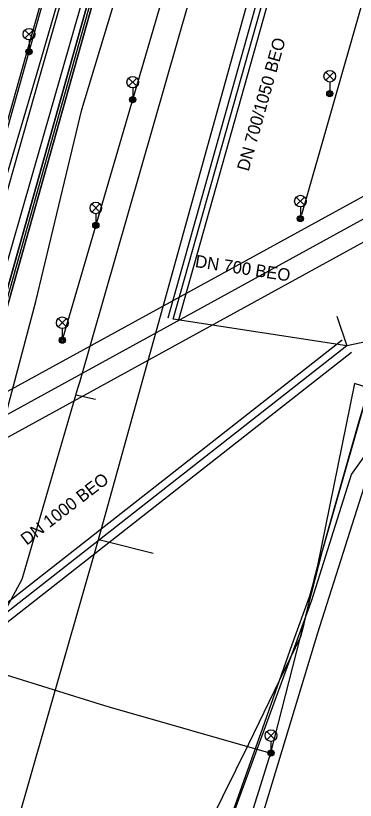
# Model space of a CAD drawing. Extents: x -595540 to -593988, y -1160850 to -1159202.
# Drawn here: x -595478.7 to -595456.8, y -1159391.3 to -1159340.6 of the extents above; entities that cross this region are included whole.
import ezdxf

# ---------------------------------------------------------------- set-up
doc = ezdxf.new("R2010")
doc.units = 0
for name, color, linetype in [('BKOM_kabel koordinační_optický', 7, 'Continuous'), ('BVK-JEDNOTNA_popisy', 7, 'Continuous'), ('BVK-JEDNOTNA_trasa sítě', 7, 'Continuous'), ('BVK-JEDNOTNA_trasa sítě obvodem', 7, 'Continuous'), ('BVK-VODOVOD_trasa sítě', 7, 'Continuous'), ('CETIN_kabel podzemní', 7, 'Continuous'), ('CETIN_kabel podzemní neprovozovaný', 7, 'Continuous'), ('DPMB_kabel', 7, 'Continuous'), ('DPMB_kyneta', 7, 'Continuous'), ('DPMB_trolejové vedení-nosné lano', 7, 'Continuous'), ('EON-NN_kabel', 7, 'Continuous'), ('EON-NN_kabel zrušené sítě', 7, 'Continuous'), ('EON-VN_kabel', 7, 'Continuous'), ('INNOGY-KABELY_uzemnění', 7, 'Continuous'), ('INNOGY-STL_trasa sítě', 7, 'Continuous'), ('JEDNOTNA-NEPR_popisy', 7, 'Continuous'), ('JEDNOTNA_neprovozovaná síť obvodem', 7, 'Continuous'), ('JEDNOTNA_trasa neprovozované sítě', 7, 'Continuous'), ('TEPLARNY-HORKOVODY_trasa sítě', 7, 'Continuous'), ('TEPLARNY-HORKOVODY_trasa sítě obvodem', 7, 'Continuous'), ('TSB_kabel VO', 7, 'Continuous'), ('TSB_lampy VO', 7, 'Continuous')]:
    doc.layers.add(name, color=color, linetype=linetype)

msp = doc.modelspace()

# ---------------------------------------------------------------- linework, layer by layer
at = {"layer": 'BKOM_kabel koordinační_optický'}
msp.add_lwpolyline([(-595512.879, -1159476.273), (-595510.369, -1159464.074), (-595507.715, -1159451.92), (-595506.289, -1159444.851), (-595505.03, -1159439.282), (-595501.7, -1159427.772), (-595498.225, -1159416.288), (-595495.557, -1159406.896), (-595493.079, -1159397.195), (-595490.66, -1159388.381), (-595489.419, -1159385.483), (-595485.314, -1159374.053), (-595485.821, -1159371.018), (-595482.944, -1159360.527), (-595479.716, -1159349.115), (-595476.012, -1159335.951), (-595471.461, -1159320.438), (-595468.372, -1159310.1), (-595466.512, -1159308.541)], dxfattribs=at)
at = {"layer": 'BVK-JEDNOTNA_trasa sítě'}
msp.add_line((-595468.544, -1159360.202), (-595458.42, -1159324.168), dxfattribs=at)
at = {"layer": 'BVK-JEDNOTNA_trasa sítě obvodem'}
for p, q in [((-595468.881, -1159360.107), (-595458.757, -1159324.073)), ((-595468.207, -1159360.297), (-595458.083, -1159324.263))]:
    msp.add_line(p, q, dxfattribs=at)
at = {"layer": 'BVK-VODOVOD_trasa sítě'}
for points in [[(-595496.304, -1159457.089), (-595494.399, -1159447.797), (-595473.372, -1159374.417), (-595453.04, -1159301.13)], [(-595473.372, -1159374.417), (-595472.994, -1159374.51), (-595469.84, -1159375.296)]]:
    msp.add_lwpolyline(points, dxfattribs=at)
at = {"layer": 'CETIN_kabel podzemní'}
msp.add_lwpolyline([(-595498.57, -1159416.7), (-595495.04, -1159404.91), (-595493.61, -1159399.82), (-595491.94, -1159393.71), (-595485.18, -1159369.47), (-595482.86, -1159368.99), (-595466.01, -1159310.36), (-595463.46, -1159303.21), (-595462.86, -1159302.8)], dxfattribs=at)
at = {"layer": 'CETIN_kabel podzemní neprovozovaný'}
for points in [[(-595467.74, -1159401.62), (-595466.13, -1159396.11), (-595459.61, -1159378.34), (-595457.05, -1159370.23), (-595453.96, -1159365.92)], [(-595455.21, -1159367.82), (-595457.45, -1159374.85), (-595459.24, -1159380.47), (-595462.83, -1159392.33), (-595466.01, -1159402.25), (-595466.89, -1159404.55), (-595468.76, -1159405.67)]]:
    msp.add_lwpolyline(points, dxfattribs=at)
at = {"layer": 'DPMB_kabel'}
for points in [[(-595464.876, -1159308.793), (-595472.406, -1159334.991), (-595482.477, -1159370.831), (-595482.63, -1159371.455), (-595482.878, -1159372.029), (-595483.276, -1159374.153), (-595486.885, -1159384.739), (-595491.466, -1159399.249), (-595497.446, -1159419.892), (-595502.197, -1159436.755), (-595502.261, -1159437.415), (-595502.525, -1159438.004), (-595503.467, -1159441.044), (-595506.978, -1159456.918), (-595510.832, -1159475.543)], [(-595510.832, -1159475.538), (-595506.978, -1159456.92), (-595503.468, -1159441.044), (-595502.524, -1159438.004), (-595502.261, -1159437.416), (-595502.197, -1159436.754), (-595497.446, -1159419.893), (-595491.465, -1159399.25), (-595486.885, -1159384.74), (-595483.276, -1159374.154), (-595482.878, -1159372.041), (-595482.63, -1159371.454), (-595482.477, -1159370.831), (-595472.406, -1159334.991), (-595464.876, -1159308.793)], [(-595510.832, -1159475.538), (-595506.978, -1159456.92), (-595503.468, -1159441.044), (-595502.524, -1159438.004), (-595502.261, -1159437.416), (-595502.197, -1159436.754), (-595497.446, -1159419.893), (-595491.465, -1159399.25), (-595486.885, -1159384.74), (-595483.276, -1159374.154), (-595482.878, -1159372.041), (-595482.63, -1159371.455), (-595482.477, -1159370.831), (-595472.406, -1159334.991), (-595464.876, -1159308.793)], [(-595510.832, -1159475.538), (-595506.978, -1159456.92), (-595503.468, -1159441.044), (-595502.524, -1159438.004), (-595502.261, -1159437.416), (-595502.197, -1159436.754), (-595497.446, -1159419.893), (-595491.465, -1159399.25), (-595486.885, -1159384.74), (-595483.276, -1159374.154), (-595482.878, -1159372.041), (-595482.63, -1159371.455), (-595482.477, -1159370.831), (-595472.406, -1159334.991), (-595464.876, -1159308.793)], [(-595464.876, -1159308.793), (-595472.406, -1159334.991), (-595482.477, -1159370.831), (-595482.63, -1159371.455), (-595482.878, -1159372.03), (-595483.276, -1159374.154), (-595486.885, -1159384.74), (-595491.465, -1159399.251), (-595497.446, -1159419.891), (-595502.197, -1159436.753), (-595502.26, -1159437.416), (-595502.526, -1159438.003), (-595503.468, -1159441.045), (-595506.978, -1159456.917), (-595510.831, -1159475.54)], [(-595510.831, -1159475.54), (-595506.978, -1159456.917), (-595503.468, -1159441.045), (-595502.526, -1159438.003), (-595502.26, -1159437.416), (-595502.197, -1159436.753), (-595497.446, -1159419.891), (-595491.465, -1159399.251), (-595486.885, -1159384.74), (-595483.276, -1159374.154), (-595482.878, -1159372.03), (-595482.63, -1159371.455), (-595482.477, -1159370.831), (-595472.406, -1159334.991), (-595464.876, -1159308.793)], [(-595510.831, -1159475.54), (-595506.978, -1159456.917), (-595503.468, -1159441.045), (-595502.526, -1159438.003), (-595502.26, -1159437.416), (-595502.197, -1159436.753), (-595497.446, -1159419.891), (-595491.465, -1159399.251), (-595486.885, -1159384.74), (-595483.276, -1159374.154), (-595482.878, -1159372.03), (-595482.63, -1159371.455), (-595482.477, -1159370.831), (-595472.406, -1159334.991), (-595464.876, -1159308.793)], [(-595510.831, -1159475.539), (-595506.978, -1159456.918), (-595503.468, -1159441.044), (-595502.524, -1159438.004), (-595502.261, -1159437.414), (-595502.197, -1159436.753), (-595497.446, -1159419.892), (-595491.465, -1159399.252), (-595486.885, -1159384.739), (-595485.655, -1159381.129), (-595483.277, -1159374.155), (-595482.878, -1159372.03), (-595482.63, -1159371.455), (-595482.477, -1159370.831), (-595472.406, -1159334.991), (-595464.875, -1159308.796)], [(-595510.632, -1159475.58), (-595506.783, -1159456.962), (-595503.271, -1159441.096), (-595502.334, -1159438.058), (-595502.261, -1159437.416), (-595502.003, -1159436.806), (-595497.255, -1159419.948), (-595491.274, -1159399.309), (-595486.695, -1159384.802), (-595483.083, -1159374.206), (-595482.681, -1159372.07), (-595482.632, -1159371.444), (-595482.779, -1159370.777), (-595472.694, -1159334.91), (-595465.167, -1159308.706)], [(-595510.632, -1159475.58), (-595506.783, -1159456.962), (-595503.271, -1159441.096), (-595502.334, -1159438.058), (-595502.261, -1159437.416), (-595502.003, -1159436.806), (-595497.255, -1159419.948), (-595491.274, -1159399.309), (-595486.695, -1159384.802), (-595483.083, -1159374.205), (-595482.681, -1159372.07), (-595482.632, -1159371.444), (-595482.779, -1159370.777), (-595472.694, -1159334.91), (-595465.167, -1159308.706)], [(-595510.632, -1159475.585), (-595506.782, -1159456.959), (-595503.271, -1159441.097), (-595502.334, -1159438.059), (-595502.26, -1159437.415), (-595502.004, -1159436.806), (-595497.255, -1159419.948), (-595491.274, -1159399.309), (-595486.694, -1159384.801), (-595483.083, -1159374.205), (-595482.681, -1159372.074), (-595482.64, -1159371.435), (-595482.777, -1159370.793), (-595472.694, -1159334.909), (-595465.164, -1159308.707)], [(-595510.632, -1159475.585), (-595506.782, -1159456.959), (-595503.271, -1159441.097), (-595502.334, -1159438.059), (-595502.26, -1159437.415), (-595502.004, -1159436.806), (-595497.255, -1159419.948), (-595491.274, -1159399.309), (-595486.694, -1159384.801), (-595483.083, -1159374.205), (-595482.681, -1159372.074), (-595482.64, -1159371.435), (-595482.777, -1159370.793), (-595472.694, -1159334.909), (-595465.164, -1159308.707)], [(-595465.164, -1159308.707), (-595472.694, -1159334.909), (-595482.777, -1159370.793), (-595482.634, -1159371.453), (-595482.681, -1159372.072), (-595483.083, -1159374.206), (-595486.694, -1159384.801), (-595491.274, -1159399.309), (-595497.255, -1159419.948), (-595502.003, -1159436.805), (-595502.261, -1159437.416), (-595502.334, -1159438.059), (-595503.271, -1159441.097), (-595506.782, -1159456.96), (-595510.63, -1159475.579)], [(-595465.164, -1159308.707), (-595472.694, -1159334.909), (-595482.777, -1159370.793), (-595482.634, -1159371.453), (-595482.68, -1159372.076), (-595483.083, -1159374.205), (-595486.694, -1159384.801), (-595491.274, -1159399.309), (-595497.255, -1159419.948), (-595502.003, -1159436.805), (-595502.261, -1159437.416), (-595502.334, -1159438.059), (-595503.271, -1159441.097), (-595506.782, -1159456.96), (-595510.63, -1159475.579)], [(-595503.271, -1159441.097), (-595502.334, -1159438.059), (-595502.26, -1159437.415), (-595502.004, -1159436.806), (-595497.255, -1159419.948), (-595491.274, -1159399.309), (-595486.694, -1159384.801), (-595483.083, -1159374.205), (-595482.681, -1159372.074), (-595482.64, -1159371.435), (-595482.777, -1159370.793), (-595472.694, -1159334.909), (-595465.164, -1159308.707)], [(-595502.334, -1159438.059), (-595502.26, -1159437.415), (-595502.004, -1159436.806), (-595497.255, -1159419.948), (-595491.274, -1159399.309), (-595486.694, -1159384.801), (-595483.083, -1159374.205), (-595482.681, -1159372.074), (-595482.64, -1159371.435), (-595482.777, -1159370.793), (-595472.694, -1159334.909), (-595465.164, -1159308.707)]]:
    msp.add_lwpolyline(points, dxfattribs=at)
at = {"layer": 'DPMB_kyneta'}
msp.add_lwpolyline([(-595465.02, -1159308.75), (-595472.55, -1159334.95), (-595482.627, -1159370.812), (-595482.634, -1159371.453)], dxfattribs=at)
at = {"layer": 'DPMB_trolejové vedení-nosné lano'}
msp.add_lwpolyline([(-595482.797, -1159382.185), (-595479.947, -1159383.011), (-595479.334, -1159383.149), (-595473.259, -1159385.041), (-595472.613, -1159385.233), (-595462.252, -1159388.214)], dxfattribs=at)
at = {"layer": 'EON-NN_kabel'}
for points in [[(-595466.781, -1159307.675), (-595467.58, -1159310.765), (-595469.475, -1159317.491), (-595473.331, -1159331.034), (-595477.164, -1159344.56), (-595480.882, -1159357.538), (-595483.236, -1159365.827), (-595484.47, -1159370.173), (-595484.685, -1159370.715), (-595484.468, -1159371.747), (-595485.407, -1159375.472), (-595487.982, -1159383.075), (-595488.89, -1159384.684), (-595490.057, -1159386.269), (-595490.64, -1159388.168), (-595490.331, -1159389.845), (-595490.531, -1159390.297), (-595493.299, -1159399.603)], [(-595464.77, -1159392.193), (-595462.766, -1159386.582), (-595460.876, -1159381.206), (-595459.735, -1159378.058), (-595458.455, -1159373.518), (-595456.522, -1159366.682), (-595455.37, -1159362.863), (-595453.949, -1159359.477), (-595453.379, -1159358.518), (-595452.912, -1159357.836), (-595452.924, -1159357.182), (-595453.13, -1159356.418), (-595453.464, -1159354.967), (-595452.761, -1159352.22), (-595450.593, -1159343.918), (-595448.014, -1159335.084), (-595445.57, -1159326.594), (-595443.149, -1159318.038), (-595440.605, -1159309.355)]]:
    msp.add_lwpolyline(points, dxfattribs=at)
at = {"layer": 'EON-NN_kabel zrušené sítě'}
msp.add_lwpolyline([(-595467.412, -1159309.176), (-595468.845, -1159314.794), (-595471.575, -1159324.654), (-595474.374, -1159334.094), (-595477.244, -1159343.954), (-595479.891, -1159352.831), (-595482.394, -1159362.12), (-595483.142, -1159364.734), (-595483.262, -1159365.694), (-595483.236, -1159365.827), (-595482.537, -1159369.347), (-595482.683, -1159371.899), (-595483.416, -1159374.897), (-595486.019, -1159383.616), (-595489.674, -1159393.952)], dxfattribs=at)
at = {"layer": 'EON-VN_kabel'}
msp.add_lwpolyline([(-595497.28, -1159408.19), (-595495.464, -1159400.702), (-595493.61, -1159393.051), (-595491.37, -1159387.338), (-595488.389, -1159381.417), (-595486.243, -1159377.583), (-595484.105, -1159376.063), (-595483.058, -1159374.991), (-595479.625, -1159367.414), (-595477.417, -1159359.057), (-595474.434, -1159346.654), (-595470.481, -1159333.576), (-595467.033, -1159321.646), (-595463.99, -1159311.758), (-595460.483, -1159302.289)], dxfattribs=at)
at = {"layer": 'INNOGY-KABELY_uzemnění'}
msp.add_lwpolyline([(-595473.57, -1159365.39), (-595474.824, -1159365.098)], dxfattribs=at)
at = {"layer": 'INNOGY-STL_trasa sítě'}
for points in [[(-595539.58, -1159590.57), (-595529.66, -1159593.85), (-595517.72, -1159536.65), (-595517.27, -1159534.4), (-595510.17, -1159497.42), (-595509.95, -1159496.28), (-595499.61, -1159445.09), (-595495.94, -1159431.75), (-595489.48, -1159407.69), (-595484.08, -1159387.62), (-595478.29, -1159376.98), (-595474.824, -1159365.098), (-595474.69, -1159364.64), (-595474.58, -1159364.26), (-595457.24, -1159303.77)], [(-595452.22, -1159360.83), (-595452.38, -1159360.79), (-595453.16, -1159360.15), (-595454.34, -1159359.93), (-595454.69, -1159360.62), (-595455.78, -1159364.47), (-595455.84, -1159364.68), (-595456.86, -1159364.35), (-595459.25, -1159376.21), (-595459.48, -1159377.02), (-595460.19, -1159380.14), (-595460.33, -1159380.71), (-595461.71, -1159383.55), (-595463.68, -1159387.62), (-595470.39, -1159401.23)]]:
    msp.add_lwpolyline(points, dxfattribs=at)
at = {"layer": 'JEDNOTNA_neprovozovaná síť obvodem'}
for p, q in [((-595489.494, -1159386.509), (-595457.654, -1159361.528)), ((-595488.877, -1159387.296), (-595457.036, -1159362.314))]:
    msp.add_line(p, q, dxfattribs=at)
at = {"layer": 'JEDNOTNA_trasa neprovozované sítě'}
for p, q in [((-595444.979, -1159359.333), (-595457.344, -1159361.92)), ((-595457.345, -1159361.921), (-595468.544, -1159360.202)), ((-595458, -1159360), (-595457.344, -1159361.92)), ((-595457.345, -1159361.921), (-595489.185, -1159386.902))]:
    msp.add_line(p, q, dxfattribs=at)
at = {"layer": 'TEPLARNY-HORKOVODY_trasa sítě'}
msp.add_lwpolyline([(-595437.805, -1159343.592), (-595438.928, -1159344.209), (-595497.482, -1159376.354)], dxfattribs=at)
at = {"layer": 'TEPLARNY-HORKOVODY_trasa sítě obvodem'}
for p, q in [((-595498.108, -1159375.214), (-595437.447, -1159341.913)), ((-595438.163, -1159345.272), (-595496.857, -1159377.494))]:
    msp.add_line(p, q, dxfattribs=at)
at = {"layer": 'TSB_kabel VO'}
for points in [[(-595489.39, -1159496.69), (-595489.99, -1159498.93), (-595495.47, -1159498.2), (-595497.07, -1159495.62), (-595493.63, -1159477.55), (-595491.524, -1159467.404), (-595485.88, -1159446), (-595483.3, -1159443.42), (-595479.58, -1159441.99), (-595476.71, -1159441.7), (-595474.647, -1159431.191), (-595473.944, -1159426.551), (-595472.397, -1159420.645), (-595462.239, -1159388.2), (-595458.92, -1159375.16), (-595452.04, -1159351.07), (-595450.89, -1159350.79), (-595431.91, -1159283.57), (-595439.46, -1159283.34), (-595437.283, -1159276.086), (-595429.211, -1159247.098), (-595422.2, -1159222.65), (-595417.384, -1159208.179), (-595416.103, -1159204.13)], [(-595441.98, -1159292.3), (-595442.75, -1159292.15), (-595460.27, -1159353.45)], [(-595512.319, -1159488.453), (-595502.702, -1159445.343), (-595490.005, -1159401.306), (-595488.03, -1159393.74), (-595482.39, -1159375.65), (-595480.04, -1159375.88), (-595486.86, -1159374.94), (-595472.05, -1159322.3), (-595467.35, -1159306.32), (-595465.05, -1159300.32), (-595459.69, -1159299.98), (-595457.01, -1159295.63)], [(-595459.86, -1159304.58), (-595459.05, -1159304.57), (-595475.66, -1159361.4)]]:
    msp.add_lwpolyline(points, dxfattribs=at)
at = {"layer": 'TSB_lampy VO'}
for p, q in [((-595478.115, -1159342.06), (-595477.585, -1159341.53)), ((-595478.115, -1159341.53), (-595477.585, -1159342.06)), ((-595478.115, -1159342.06), (-595477.585, -1159341.53)), ((-595478.115, -1159341.53), (-595477.585, -1159342.06)), ((-595477.85, -1159342.17), (-595477.85, -1159342.92)), ((-595477.85, -1159342.17), (-595477.85, -1159342.92)), ((-595458.71, -1159344.776), (-595458.18, -1159344.246)), ((-595458.71, -1159344.246), (-595458.18, -1159344.776)), ((-595458.71, -1159344.776), (-595458.18, -1159344.246)), ((-595458.71, -1159344.246), (-595458.18, -1159344.776)), ((-595471.425, -1159345.16), (-595470.895, -1159344.63)), ((-595471.425, -1159344.63), (-595470.895, -1159345.16)), ((-595471.425, -1159345.16), (-595470.895, -1159344.63)), ((-595471.425, -1159344.63), (-595470.895, -1159345.16)), ((-595458.445, -1159344.886), (-595458.445, -1159345.636)), ((-595458.445, -1159344.886), (-595458.445, -1159345.636)), ((-595471.16, -1159345.27), (-595471.16, -1159346.02)), ((-595471.16, -1159345.27), (-595471.16, -1159346.02)), ((-595460.605, -1159352.84), (-595460.075, -1159352.31)), ((-595460.605, -1159352.31), (-595460.075, -1159352.84)), ((-595460.605, -1159352.84), (-595460.075, -1159352.31)), ((-595460.605, -1159352.31), (-595460.075, -1159352.84)), ((-595473.805, -1159353.28), (-595473.275, -1159352.75)), ((-595473.805, -1159352.75), (-595473.275, -1159353.28)), ((-595473.805, -1159353.28), (-595473.275, -1159352.75)), ((-595473.805, -1159352.75), (-595473.275, -1159353.28)), ((-595460.34, -1159352.95), (-595460.34, -1159353.7)), ((-595460.34, -1159352.95), (-595460.34, -1159353.7)), ((-595473.54, -1159353.39), (-595473.54, -1159354.14)), ((-595473.54, -1159353.39), (-595473.54, -1159354.14)), ((-595475.965, -1159360.69), (-595475.435, -1159360.16)), ((-595475.965, -1159360.16), (-595475.435, -1159360.69)), ((-595475.965, -1159360.69), (-595475.435, -1159360.16)), ((-595475.965, -1159360.16), (-595475.435, -1159360.69)), ((-595475.7, -1159360.8), (-595475.7, -1159361.55)), ((-595475.7, -1159360.8), (-595475.7, -1159361.55)), ((-595462.504, -1159387.34), (-595461.974, -1159386.81)), ((-595462.504, -1159386.81), (-595461.974, -1159387.34)), ((-595462.504, -1159387.34), (-595461.974, -1159386.81)), ((-595462.504, -1159386.81), (-595461.974, -1159387.34)), ((-595462.239, -1159387.45), (-595462.239, -1159388.2)), ((-595462.239, -1159387.45), (-595462.239, -1159388.2))]:
    msp.add_line(p, q, dxfattribs=at)
for centre, radius in [((-595477.85, -1159341.795), 0.375), ((-595477.85, -1159341.795), 0.375), ((-595477.85, -1159342.92), 0.2), ((-595477.85, -1159342.92), 0.2), ((-595477.85, -1159342.92), 0.145), ((-595477.85, -1159342.92), 0.145), ((-595477.85, -1159342.92), 0.0876), ((-595477.85, -1159342.92), 0.0876), ((-595471.16, -1159344.895), 0.375), ((-595471.16, -1159344.895), 0.375), ((-595458.445, -1159344.511), 0.375), ((-595458.445, -1159344.511), 0.375), ((-595458.445, -1159345.636), 0.2), ((-595458.445, -1159345.636), 0.2), ((-595458.445, -1159345.636), 0.145), ((-595458.445, -1159345.636), 0.145), ((-595458.445, -1159345.636), 0.0876), ((-595458.445, -1159345.636), 0.0876), ((-595471.16, -1159346.02), 0.2), ((-595471.16, -1159346.02), 0.2), ((-595471.16, -1159346.02), 0.145), ((-595471.16, -1159346.02), 0.145), ((-595471.16, -1159346.02), 0.0876), ((-595471.16, -1159346.02), 0.0876), ((-595473.54, -1159353.015), 0.375), ((-595473.54, -1159353.015), 0.375), ((-595460.34, -1159352.575), 0.375), ((-595460.34, -1159352.575), 0.375), ((-595460.34, -1159353.7), 0.2), ((-595460.34, -1159353.7), 0.2), ((-595460.34, -1159353.7), 0.145), ((-595460.34, -1159353.7), 0.145), ((-595460.34, -1159353.7), 0.0876), ((-595460.34, -1159353.7), 0.0876), ((-595473.54, -1159354.14), 0.2), ((-595473.54, -1159354.14), 0.2), ((-595473.54, -1159354.14), 0.145), ((-595473.54, -1159354.14), 0.145), ((-595473.54, -1159354.14), 0.0876), ((-595473.54, -1159354.14), 0.0876), ((-595475.7, -1159360.425), 0.375), ((-595475.7, -1159360.425), 0.375), ((-595475.7, -1159361.55), 0.2), ((-595475.7, -1159361.55), 0.2), ((-595475.7, -1159361.55), 0.145), ((-595475.7, -1159361.55), 0.145), ((-595475.7, -1159361.55), 0.0876), ((-595475.7, -1159361.55), 0.0876), ((-595462.239, -1159387.075), 0.375), ((-595462.239, -1159387.075), 0.375), ((-595462.239, -1159388.2), 0.2), ((-595462.239, -1159388.2), 0.2), ((-595462.239, -1159388.2), 0.145), ((-595462.239, -1159388.2), 0.145), ((-595462.239, -1159388.2), 0.0876), ((-595462.239, -1159388.2), 0.0876)]:
    msp.add_circle(centre, radius, dxfattribs=at)

# ---------------------------------------------------------------- texts
at = {"layer": 'BVK-JEDNOTNA_popisy'}
msp.add_text('DN 700/1050 BEO', height=0.8, rotation=74.3126, dxfattribs=at).set_placement((-595463.682, -1159350.692))
at = {"layer": 'JEDNOTNA-NEPR_popisy'}
for s, rotation, p in [('DN 700 BEO', 351.2804, (-595467.17, -1159356.826)), ('DN 1000 BEO', 37.5506, (-595477.999, -1159374.822))]:
    msp.add_text(s, height=0.8, rotation=rotation, dxfattribs=at).set_placement(p)

doc.saveas('drawing.dxf')
